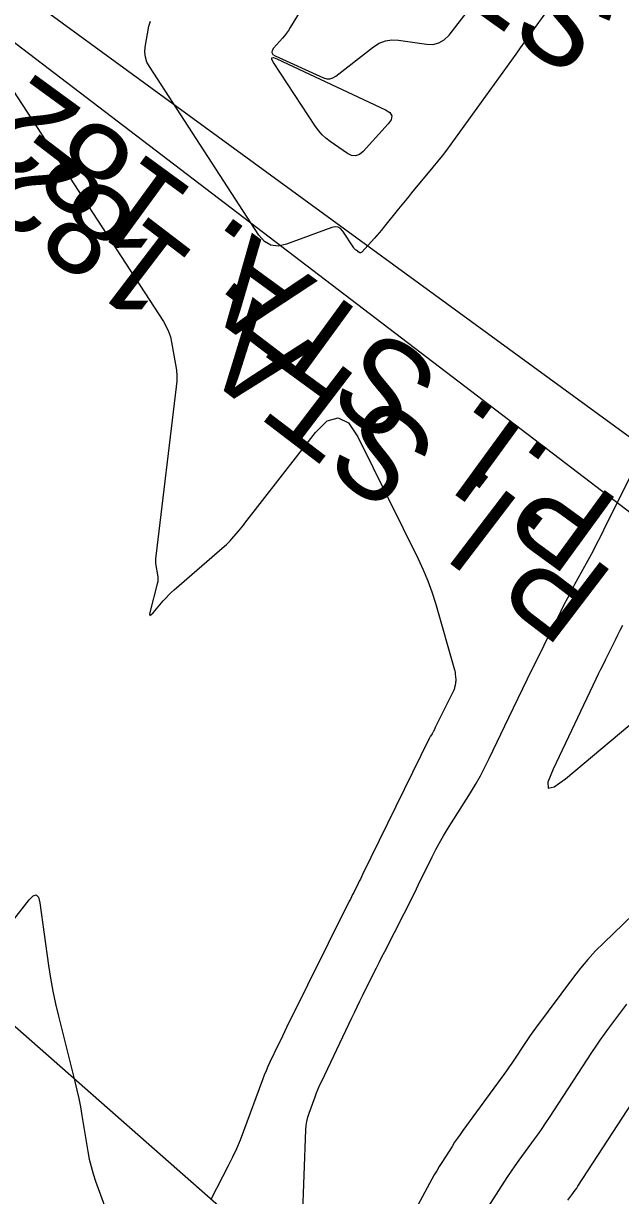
# Model space of a CAD drawing. Extents: x 658976 to 668721, y 639543 to 647196.
# Drawn here: x 662239.7 to 662291.6, y 643221.9 to 643323.6 of the extents above; entities that cross this region are included whole.
import ezdxf

# ---------------------------------------------------------------- set-up
doc = ezdxf.new("R2010")
doc.units = 0
for name, color, linetype in [('Ex_Major Contours', 7, 'Continuous'), ('Ex_Minor Contours', 7, 'Continuous'), ('R_Ramp 15 Degree_Min Ls', 7, 'Continuous'), ('R_Ramp 20 Degree Des Ls', 7, 'Continuous'), ('R_Ramp 20 Degree Des Ls Annot', 7, 'Continuous'), ('R_Ramp 20 Degree Existing Ramp', 7, 'Continuous'), ('R_Ramp 20 Degree_Min Ls', 7, 'Continuous')]:
    doc.layers.add(name, color=color, linetype=linetype)

msp = doc.modelspace()

# ---------------------------------------------------------------- linework, layer by layer
at = {"layer": 'Ex_Major Contours'}
msp.add_lwpolyline([(662238.79, 643317.83), (662251.88, 643297.74), (662252.12, 643297.32), (662252.32, 643296.88), (662252.48, 643296.42), (662252.58, 643295.95), (662252.93, 643294.01), (662253, 643293.53), (662253.03, 643293.04), (662253.03, 643292.56), (662252.98, 643292.07), (662251.2, 643277.37), (662251.18, 643277.17), (662251.18, 643276.97), (662251.19, 643276.77), (662251.22, 643276.57), (662251.37, 643275.76), (662251.4, 643275.56), (662251.4, 643275.36), (662251.38, 643275.16), (662251.34, 643274.97), (662250.71, 643272.6), (662250.66, 643272.35), (662250.69, 643272.24), (662250.79, 643272.28), (662250.98, 643272.46), (662251.86, 643273.49), (662252.08, 643273.74), (662252.31, 643273.99), (662252.56, 643274.22), (662252.81, 643274.45), (662257.18, 643278.24), (662257.35, 643278.39), (662257.51, 643278.54), (662257.66, 643278.7), (662257.81, 643278.87), (662258.39, 643279.55), (662258.53, 643279.72), (662258.68, 643279.9), (662258.82, 643280.07), (662258.95, 643280.25), (662265.08, 643288.12), (662266.11, 643289.12), (662267.06, 643289.39), (662267.95, 643288.94), (662268.75, 643287.75), (662274.01, 643277.14), (662274.45, 643276.2), (662274.84, 643275.25), (662275.19, 643274.28), (662275.5, 643273.29), (662277.17, 643267.51), (662277.19, 643267.41), (662277.21, 643267.32), (662277.22, 643267.22), (662277.23, 643267.12), (662277.26, 643266.68), (662277.26, 643266.6), (662277.26, 643266.52), (662277.25, 643266.44), (662277.24, 643266.36), (662277.19, 643266.05), (662277.17, 643265.97), (662277.15, 643265.89), (662277.12, 643265.82), (662277.09, 643265.75), (662275.57, 643262.67), (662275.54, 643262.61), (662275.51, 643262.55), (662275.48, 643262.49), (662275.45, 643262.43), (662275.33, 643262.17), (662275.3, 643262.12), (662275.28, 643262.06), (662275.25, 643262.01), (662275.21, 643261.96), (662275.08, 643261.75), (662275.05, 643261.7), (662275.02, 643261.65), (662274.99, 643261.6), (662274.97, 643261.54), (662269.18, 643249.73), (662269.08, 643249.53), (662268.98, 643249.34), (662268.89, 643249.15), (662268.79, 643248.96), (662268.4, 643248.19), (662268.3, 643248), (662268.2, 643247.81), (662268.11, 643247.61), (662268.01, 643247.42), (662262.57, 643236.45), (662262.39, 643236.08), (662262.21, 643235.7), (662262.03, 643235.33), (662261.85, 643234.95), (662261.13, 643233.45), (662260.95, 643233.07), (662260.79, 643232.69), (662260.63, 643232.31), (662260.48, 643231.92), (662258.84, 643227.46), (662258.54, 643226.69), (662258.22, 643225.93), (662257.87, 643225.19), (662257.51, 643224.45), (662255.99, 643221.53)], dxfattribs=at)
at = {"layer": 'Ex_Minor Contours'}
for points in [[(662265.67, 643327.85), (662262.89, 643323.26), (662262.73, 643323.02), (662262.57, 643322.79), (662262.39, 643322.56), (662262.21, 643322.34), (662261.44, 643321.47), (662261.31, 643321.27), (662261.29, 643321.09), (662261.38, 643320.93), (662261.59, 643320.8), (662265.78, 643318.91), (662266.07, 643318.82), (662266.34, 643318.82), (662266.6, 643318.89), (662266.86, 643319.04), (662270.13, 643321.6), (662270.62, 643321.92), (662271.15, 643322.12), (662271.71, 643322.2), (662272.3, 643322.17), (662274.72, 643321.82), (662275.29, 643321.8), (662275.81, 643321.93), (662276.27, 643322.2), (662276.68, 643322.61), (662283.15, 643330.99)], [(662285.38, 643324.97), (662283.61, 643322.54), (662283.23, 643322.02), (662282.86, 643321.5), (662282.48, 643320.97), (662282.1, 643320.45), (662280.6, 643318.36), (662280.23, 643317.84), (662279.85, 643317.31), (662279.48, 643316.79), (662279.1, 643316.27), (662276.84, 643313.13), (662276.47, 643312.62), (662276.09, 643312.12), (662275.69, 643311.63), (662275.29, 643311.14), (662273.43, 643308.92), (662273.15, 643308.58), (662272.86, 643308.23), (662272.58, 643307.88), (662272.3, 643307.53), (662271, 643305.9), (662270.81, 643305.67), (662270.62, 643305.44), (662270.42, 643305.21), (662270.22, 643304.99), (662269.12, 643303.78), (662269.06, 643303.73), (662269, 643303.71), (662268.94, 643303.72), (662268.88, 643303.75), (662268.62, 643303.93), (662268.55, 643303.98), (662268.5, 643304.03), (662268.44, 643304.09), (662268.4, 643304.15), (662267.45, 643305.6), (662267.26, 643305.81), (662267.04, 643305.94), (662266.79, 643305.97), (662266.51, 643305.91), (662262.57, 643304.46), (662261.85, 643304.3), (662261.21, 643304.38), (662260.65, 643304.7), (662260.17, 643305.25), (662250.65, 643319.88), (662250.44, 643320.27), (662250.31, 643320.69), (662250.26, 643321.12), (662250.3, 643321.56), (662250.62, 643323.39), (662250.74, 643323.82)], [(662263.8, 643215.76), (662264.23, 643227.57), (662264.26, 643227.95), (662264.32, 643228.31), (662264.41, 643228.67), (662264.52, 643229.03), (662265.04, 643230.43), (662265.17, 643230.78), (662265.32, 643231.13), (662265.47, 643231.47), (662265.62, 643231.81), (662268.23, 643237.29), (662268.47, 643237.77), (662268.7, 643238.26), (662268.94, 643238.74), (662269.17, 643239.22), (662270.13, 643241.15), (662270.37, 643241.63), (662270.61, 643242.11), (662270.85, 643242.59), (662271.1, 643243.07), (662272.78, 643246.35), (662273.09, 643246.96), (662273.4, 643247.58), (662273.71, 643248.19), (662274.01, 643248.81), (662275.22, 643251.28), (662275.53, 643251.9), (662275.86, 643252.5), (662276.2, 643253.1), (662276.56, 643253.68), (662278.54, 643256.83), (662278.99, 643257.56), (662279.41, 643258.3), (662279.8, 643259.05), (662280.18, 643259.81), (662281.87, 643263.36), (662282.28, 643264.2), (662282.68, 643265.05), (662283.1, 643265.89), (662283.51, 643266.73), (662286.4, 643272.58), (662286.69, 643273.17), (662287, 643273.77), (662287.31, 643274.36), (662287.62, 643274.95), (662288.9, 643277.29), (662289.22, 643277.88), (662289.53, 643278.47), (662289.83, 643279.06), (662290.13, 643279.66), (662296.24, 643291.9)], [(662291.75, 643271.35), (662291.53, 643270.93), (662291.31, 643270.51), (662291.1, 643270.09), (662290.27, 643268.4), (662290.06, 643267.98), (662289.85, 643267.55), (662289.65, 643267.13), (662289.44, 643266.7), (662285.72, 643258.89), (662285.27, 643257.76), (662285.3, 643257.24), (662285.81, 643257.34), (662286.8, 643258.06), (662293.83, 643263.95)], [(662238.67, 643245.56), (662240.21, 643247.54), (662240.56, 643247.9), (662240.83, 643247.98), (662241.02, 643247.77), (662241.15, 643247.29), (662241.89, 643241.84), (662242.06, 643240.73), (662242.26, 643239.62), (662242.49, 643238.52), (662242.75, 643237.43), (662244.19, 643231.76), (662244.36, 643231.03), (662244.52, 643230.3), (662244.67, 643229.56), (662244.8, 643228.82), (662245.31, 643225.69), (662245.43, 643225.04), (662245.59, 643224.39), (662245.77, 643223.76), (662245.98, 643223.12), (662247.18, 643219.78)], [(662293.55, 643247.11), (662290.12, 643243.8), (662289.42, 643243.1), (662288.75, 643242.36), (662288.1, 643241.6), (662287.49, 643240.82), (662284.19, 643236.41), (662283.95, 643236.08), (662283.72, 643235.75), (662283.49, 643235.42), (662283.26, 643235.08), (662282.37, 643233.71), (662282.14, 643233.37), (662281.91, 643233.03), (662281.68, 643232.7), (662281.44, 643232.37), (662277.89, 643227.52), (662277.64, 643227.18), (662277.41, 643226.84), (662277.17, 643226.49), (662276.95, 643226.14), (662276.05, 643224.73), (662275.82, 643224.38), (662275.61, 643224.02), (662275.4, 643223.66), (662275.2, 643223.29), (662269.37, 643212.5)], [(662277.89, 643217.41), (662281.47, 643223.04), (662281.79, 643223.52), (662282.1, 643223.99), (662282.43, 643224.46), (662282.77, 643224.93), (662284.12, 643226.77), (662284.45, 643227.23), (662284.78, 643227.7), (662285.1, 643228.17), (662285.42, 643228.65), (662289.1, 643234.3), (662289.45, 643234.84), (662289.81, 643235.36), (662290.18, 643235.89), (662290.56, 643236.4), (662292.13, 643238.49)], [(662287, 643221.46), (662287.44, 643222.06), (662287.55, 643222.21), (662287.66, 643222.37), (662287.77, 643222.52), (662287.87, 643222.68), (662295.62, 643234.59)]]:
    msp.add_lwpolyline(points, dxfattribs=at)
msp.add_lwpolyline([(662261.73, 643320.56), (662268.33, 643317.46), (662271.17, 643316.12), (662271.54, 643315.88), (662271.7, 643315.59), (662271.66, 643315.27), (662271.41, 643314.9), (662269.22, 643312.5), (662268.91, 643312.24), (662268.57, 643312.12), (662268.22, 643312.16), (662267.85, 643312.34), (662266.35, 643313.38), (662265.99, 643313.66), (662265.66, 643313.96), (662265.36, 643314.3), (662265.09, 643314.67), (662261.44, 643320.23), (662261.29, 643320.5), (662261.29, 643320.65), (662261.44, 643320.67)], close=True, dxfattribs=at)
at = {"layer": 'R_Ramp 15 Degree_Min Ls'}
msp.add_lwpolyline([(662366.83, 643224.34), (662287.34, 643285.01), (662207.85, 643345.68)], dxfattribs=at)
for radius in [1132.42, 1138.42, 1145.92, 1153.42, 1157.42]:
    msp.add_arc((661447.49, 643926.02), radius, 314.88005, 330.41509, dxfattribs=at)
at = {"layer": 'R_Ramp 20 Degree Des Ls'}
for radius, end in [(1070.38, 328.96517), (1071.38, 328.96138), (1072.38, 328.9576)]:
    msp.add_arc((661435.59, 643848.78), radius, 322.45773, end, dxfattribs=at)
at = {"layer": 'R_Ramp 20 Degree Des Ls Annot'}
msp.add_lwpolyline([(662307.75, 643176.01), (662157.6, 643308.12)], dxfattribs=at)
at = {"layer": 'R_Ramp 20 Degree Existing Ramp'}
msp.add_lwpolyline([(662370.49, 643230.78), (662289.68, 643289.69), (662208.87, 643348.6)], dxfattribs=at)
msp.add_lwpolyline([(662370.49, 643230.78), (662289.68, 643289.69), (662208.87, 643348.6)], dxfattribs=at)
for centre, radius, start, end in [((661438.51, 643910.21), 1145.92, 317.39933, 330.41509), ((661427.91, 643896.11), 1104.26, 318.30592, 329.79516), ((661427.91, 643896.11), 1114.26, 318.30592, 329.78466), ((661427.91, 643896.11), 1108.26, 318.30673, 329.5324), ((661427.91, 643896.11), 1109.26, 318.30592, 329.53158), ((661427.91, 643896.11), 1110.26, 318.3051, 329.53077), ((661485.38, 643969.65), 1129.16, 313.56642, 322.29208), ((661485.38, 643969.65), 1135.15, 313.58666, 322.31233)]:
    msp.add_arc(centre, radius, start, end, dxfattribs=at)
at = {"layer": 'R_Ramp 20 Degree_Min Ls'}
for centre, radius, start, end in [((661433.53, 643891.52), 1132.42, 316.22398, 330.41509), ((661433.53, 643891.52), 1138.42, 316.22398, 330.41509), ((661381.63, 643829.58), 1162.61, 320.20059, 328.5499)]:
    msp.add_arc(centre, radius, start, end, dxfattribs=at)

# ---------------------------------------------------------------- texts
at = {"layer": 'R_Ramp 15 Degree_Min Ls'}
msp.add_text('P.I. STA. 182+49.60', height=8, rotation=142.6476, dxfattribs=at).set_placement((662291.26, 643275.73))
at = {"layer": 'R_Ramp 20 Degree Des Ls Annot'}
msp.add_text('P.I. STA. 182+92.94', height=8, rotation=144.5352, dxfattribs=at).set_placement((662307.61, 643314.1))
at = {"layer": 'R_Ramp 20 Degree Existing Ramp'}
msp.add_text('P.I. STA. 182+56.21', height=8, rotation=143.9072, dxfattribs=at).set_placement((662291.72, 643282.01))
msp.add_text('P.I. STA. 182+56.21', height=8, rotation=143.9072, dxfattribs=at).set_placement((662291.72, 643282.01))

doc.saveas('drawing.dxf')
